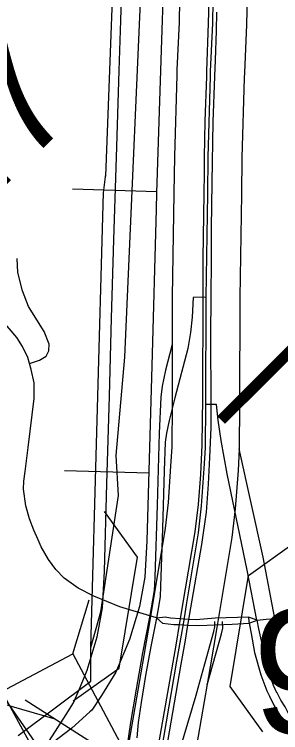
# Model space of a CAD drawing. Extents: x -157.2 to -99.3, y 12.2 to 46.2.
# Drawn here: x -147.245 to -147.009, y 35.316 to 35.956 of the extents above; entities that cross this region are included whole.
import ezdxf

# ---------------------------------------------------------------- set-up
doc = ezdxf.new("R2010")
doc.units = 0
for name, color, linetype in [('tdCoCityStreetMajor', 7, 'Continuous'), ('tdCoCityStreetMinor', 7, 'Continuous'), ('tdCoDivCarto', 7, 'Continuous'), ('tdCoPriCL', 7, 'Continuous'), ('tdCoPriDiv', 7, 'Continuous'), ('tdCoPriRamp', 7, 'Continuous'), ('tdCoRRCL', 7, 'Continuous'), ('tdCoStrucDivPri', 7, 'Continuous'), ('tdCoStrucNonDivPri', 7, 'Continuous'), ('tdCoStrucPriMaintName', 7, 'Continuous'), ('tdStHwyIntRefPost1', 7, 'Continuous'), ('tdStHwyPriRefPost1', 7, 'Continuous')]:
    doc.layers.add(name, color=color, linetype=linetype)

msp = doc.modelspace()

# ---------------------------------------------------------------- linework, layer by layer
at = {"layer": 'tdCoCityStreetMajor'}
msp.add_line((-147.11868, 35.4185), (-147.11889, 35.41856), dxfattribs=at)
for points in [[(-147.23577, 35.54895), (-147.23296, 35.57037), (-147.22778, 35.61402), (-147.22778, 35.62808), (-147.23024, 35.63991), (-147.23172, 35.64522), (-147.2332, 35.65052), (-147.23814, 35.66038), (-147.24307, 35.66827), (-147.26206, 35.69022), (-147.28844, 35.72129), (-147.32116, 35.75955)], [(-147.11889, 35.41856), (-147.15148, 35.42836), (-147.17476, 35.43794), (-147.18857, 35.44509), (-147.20115, 35.45397), (-147.20854, 35.46186), (-147.21496, 35.47074), (-147.22137, 35.48184), (-147.22415, 35.48802), (-147.22803, 35.49664), (-147.23172, 35.50675), (-147.23518, 35.51834), (-147.23715, 35.53338), (-147.2369, 35.54028), (-147.23577, 35.54895)], [(-147.02943, 35.41662), (-147.0373, 35.41924), (-147.0669, 35.41825), (-147.08367, 35.41677), (-147.09015, 35.41722), (-147.09427, 35.41751), (-147.09789, 35.4178), (-147.1066, 35.4185), (-147.11129, 35.41924), (-147.11868, 35.4185)], [(-147.11868, 35.4185), (-147.11351, 35.41406), (-147.10364, 35.41283), (-147.09876, 35.41261), (-147.09456, 35.41242)], [(-147.0373, 35.41924), (-147.03681, 35.41554), (-147.03651, 35.41387), (-147.03484, 35.40469), (-147.03188, 35.38792), (-147.02621, 35.36794), (-147.02078, 35.35364), (-147.01851, 35.34891)], [(-147.09456, 35.41242), (-147.09099, 35.41226), (-147.08145, 35.41184), (-147.06671, 35.41245), (-147.05185, 35.41307), (-147.03651, 35.41387), (-147.02943, 35.41662), (-147.02943, 35.41662)], [(-147.01192, 35.352), (-147.01485, 35.35839), (-147.01748, 35.3651), (-147.01971, 35.37194), (-147.02156, 35.37889), (-147.023, 35.38595), (-147.02793, 35.40888), (-147.02943, 35.41662)], [(-147.01851, 35.34891), (-147.01437, 35.34032), (-147.00623, 35.32676), (-146.99711, 35.31369), (-146.99119, 35.31147)], [(-146.99119, 35.31147), (-146.99291, 35.31936), (-146.99933, 35.32873), (-147.00475, 35.33934), (-147.00848, 35.34549), (-147.01185, 35.35185), (-147.01192, 35.352)]]:
    msp.add_lwpolyline(points, dxfattribs=at)
at = {"layer": 'tdCoCityStreetMinor'}
for points in [[(-147.23172, 35.64522), (-147.22307, 35.64825), (-147.21708, 35.65158), (-147.21464, 35.65647), (-147.21442, 35.66246), (-147.21886, 35.67379), (-147.23284, 35.69599), (-147.23795, 35.70976), (-147.24217, 35.72619), (-147.24281, 35.73873)], [(-147.02943, 35.41662), (-147.02152, 35.41751), (-147.00919, 35.41825), (-147.00275, 35.41814), (-146.99415, 35.418), (-146.96268, 35.41581)]]:
    msp.add_lwpolyline(points, dxfattribs=at)
at = {"layer": 'tdCoDivCarto'}
for points in [[(-147.07233, 35.96786), (-147.073, 35.94827)], [(-147.07233, 35.96786), (-147.073, 35.94827)], [(-147.06667, 35.91533), (-147.06571, 35.94143), (-147.06525, 35.95815)], [(-147.06667, 35.91533), (-147.06571, 35.94143), (-147.06525, 35.95815)], [(-147.073, 35.94827), (-147.07448, 35.90548)], [(-147.073, 35.94827), (-147.07448, 35.90548)], [(-147.06943, 35.80643), (-147.0687, 35.86041), (-147.06721, 35.90087), (-147.06667, 35.91533)], [(-147.06943, 35.80643), (-147.0687, 35.86041), (-147.06721, 35.90087), (-147.06667, 35.91533)], [(-147.07448, 35.90548), (-147.07464, 35.90088), (-147.07602, 35.86091), (-147.07647, 35.82891)], [(-147.07448, 35.90548), (-147.07464, 35.90088), (-147.07602, 35.86091), (-147.07647, 35.82891)], [(-147.07647, 35.82891), (-147.07668, 35.81429), (-147.07693, 35.79641)], [(-147.07647, 35.82891), (-147.07668, 35.81429), (-147.07693, 35.79641)], [(-147.0703, 35.71438), (-147.07022, 35.72725), (-147.06999, 35.76572), (-147.06943, 35.80643)], [(-147.0703, 35.71438), (-147.07022, 35.72725), (-147.06999, 35.76572), (-147.06943, 35.80643)], [(-147.07693, 35.79641), (-147.07775, 35.73859), (-147.07788, 35.7043)], [(-147.07693, 35.79641), (-147.07775, 35.73859), (-147.07788, 35.7043)], [(-147.0705, 35.61894), (-147.07063, 35.65991), (-147.0703, 35.71438)], [(-147.0705, 35.61894), (-147.07063, 35.65991), (-147.0703, 35.71438)], [(-147.07788, 35.7043), (-147.07824, 35.61455), (-147.07873, 35.57287), (-147.07997, 35.54624), (-147.08194, 35.51961), (-147.0849, 35.49519), (-147.09634, 35.42701), (-147.09789, 35.4178), (-147.09876, 35.41261), (-147.10151, 35.39623), (-147.10265, 35.3894), (-147.11868, 35.29815), (-147.12302, 35.27271)], [(-147.07788, 35.7043), (-147.07824, 35.61455), (-147.07873, 35.57287), (-147.07997, 35.54624), (-147.08194, 35.51961), (-147.0849, 35.49519), (-147.09634, 35.42701), (-147.09789, 35.4178), (-147.09876, 35.41261), (-147.10151, 35.39623), (-147.10265, 35.3894), (-147.11868, 35.29815), (-147.12302, 35.27271)], [(-147.11373, 35.28137), (-147.11038, 35.29995), (-147.09692, 35.37754), (-147.09362, 35.39686), (-147.09099, 35.41226), (-147.09015, 35.41722), (-147.08839, 35.42752), (-147.07875, 35.48399), (-147.07469, 35.51285), (-147.07276, 35.53764), (-147.07148, 35.56137), (-147.07041, 35.58809), (-147.0705, 35.61894)], [(-147.11373, 35.28137), (-147.11038, 35.29995), (-147.09692, 35.37754), (-147.09362, 35.39686), (-147.09099, 35.41226), (-147.09015, 35.41722), (-147.08839, 35.42752), (-147.07875, 35.48399), (-147.07469, 35.51285), (-147.07276, 35.53764), (-147.07148, 35.56137), (-147.07041, 35.58809), (-147.0705, 35.61894)]]:
    msp.add_lwpolyline(points, dxfattribs=at)
at = {"layer": 'tdCoPriCL'}
for points in [[(-147.07492, 35.70429), (-147.07345, 35.79635), (-147.07311, 35.82886), (-147.07107, 35.90088), (-147.07084, 35.90534), (-147.06899, 35.94812), (-147.06851, 35.96771), (-147.06777, 35.99865), (-147.06606, 36.06939), (-147.06564, 36.08666), (-147.06516, 36.10689), (-147.06467, 36.12509), (-147.06276, 36.16676)], [(-147.07492, 35.70429), (-147.08633, 35.70402), (-147.08725, 35.68631), (-147.08873, 35.67275), (-147.0912, 35.65845), (-147.10254, 35.61455), (-147.10772, 35.59433), (-147.11019, 35.58298), (-147.11117, 35.57509), (-147.11216, 35.54945), (-147.11364, 35.49815), (-147.11536, 35.44686), (-147.11586, 35.43749), (-147.11783, 35.42516), (-147.11906, 35.4185), (-147.124, 35.3931), (-147.12868, 35.3672), (-147.13263, 35.34328), (-147.13534, 35.32553), (-147.13657, 35.31172)], [(-147.0752, 35.6088), (-147.07492, 35.70429)], [(-147.11942, 35.27204), (-147.10077, 35.38013), (-147.09738, 35.39995), (-147.09483, 35.4149), (-147.09228, 35.43032), (-147.08171, 35.49435), (-147.07887, 35.51855), (-147.07647, 35.55174), (-147.07549, 35.56996), (-147.0752, 35.6088)], [(-147.02981, 35.41662), (-147.03842, 35.46116), (-147.05618, 35.54698), (-147.0616, 35.57657), (-147.06432, 35.59457), (-147.06554, 35.60861), (-147.0752, 35.6088)], [(-147.11942, 35.27204), (-147.10713, 35.26991), (-147.10501, 35.27793), (-147.08379, 35.34969), (-147.08183, 35.35635), (-147.0759, 35.37784), (-147.06802, 35.40641), (-147.06703, 35.41061), (-147.06718, 35.41529)]]:
    msp.add_lwpolyline(points, dxfattribs=at)
at = {"layer": 'tdCoPriDiv'}
for points in [[(-147.03607, 36.06867), (-147.039, 35.94711), (-147.04087, 35.90391), (-147.0411, 35.89967), (-147.04311, 35.82828), (-147.04346, 35.79596), (-147.04492, 35.704), (-147.0452, 35.60865), (-147.04549, 35.56904), (-147.04653, 35.54985), (-147.049, 35.51572), (-147.052, 35.49016), (-147.06524, 35.40993), (-147.0712, 35.37505), (-147.08984, 35.26703)], [(-147.0985, 35.96843), (-147.09897, 35.94913), (-147.10081, 35.90678), (-147.10105, 35.90208), (-147.1031, 35.82944), (-147.10345, 35.79675), (-147.10492, 35.70457), (-147.1052, 35.60896), (-147.10548, 35.57088), (-147.10641, 35.55364), (-147.10875, 35.52138), (-147.11142, 35.49854), (-147.12441, 35.41987), (-147.13034, 35.38521), (-147.149, 35.27704)]]:
    msp.add_lwpolyline(points, dxfattribs=at)
at = {"layer": 'tdCoPriRamp'}
for points in [[(-147.10504, 35.66221), (-147.11094, 35.63919), (-147.11402, 35.62501), (-147.11526, 35.61514), (-147.11649, 35.58308), (-147.11834, 35.51896), (-147.1205, 35.45485), (-147.12111, 35.44313), (-147.12358, 35.42772), (-147.12512, 35.4194)], [(-147.01374, 35.418), (-147.02432, 35.47273), (-147.04549, 35.56904)], [(-147.12512, 35.4194), (-147.13129, 35.38765), (-147.13714, 35.35528), (-147.14208, 35.32538), (-147.14547, 35.30318), (-147.14651, 35.29145)], [(-147.07117, 35.36858), (-147.06131, 35.40429), (-147.06008, 35.40953), (-147.06027, 35.41539)], [(-147.07395, 35.3591), (-147.07117, 35.36858)]]:
    msp.add_lwpolyline(points, dxfattribs=at)
at = {"layer": 'tdCoRRCL'}
for p, q in [((-147.11867, 35.79792), (-147.19363, 35.80028)), ((-147.12576, 35.54739), (-147.20073, 35.54957)), ((-147.24207, 35.31378), (-147.17738, 35.36222)), ((-147.21314, 35.28837), (-147.25439, 35.34761)), ((-147.17247, 35.30503), (-147.23571, 35.34535))]:
    msp.add_line(p, q, dxfattribs=at)
for points in [[(-147.17738, 35.36222), (-147.1774, 35.39215), (-147.16835, 35.42397), (-147.15279, 35.52755), (-147.15474, 35.5633), (-147.14714, 35.65091), (-147.12965, 36.04835), (-147.13509, 36.12866), (-147.12517, 36.19031), (-147.12664, 36.23898)], [(-147.16407, 35.812), (-147.15363, 36.08773), (-147.14589, 36.13429), (-147.1476, 36.22568)], [(-147.13185, 34.96943), (-147.18852, 35.21546), (-147.2018, 35.25265), (-147.32072, 35.47142), (-147.34746, 35.53224), (-147.37604, 35.59594), (-147.42794, 35.71311), (-147.45232, 35.76738), (-147.46385, 35.79464), (-147.47277, 35.81876), (-147.48116, 35.84235), (-147.48558, 35.8568), (-147.49007, 35.87145), (-147.49872, 35.90395), (-147.50711, 35.94196), (-147.52782, 36.04053)], [(-147.21422, 35.30931), (-147.19919, 35.33257), (-147.19275, 35.34295), (-147.18666, 35.35751), (-147.18058, 35.37206), (-147.17616, 35.38686), (-147.17175, 35.40165), (-147.16936, 35.41466), (-147.16698, 35.42766), (-147.16614, 35.44389), (-147.16531, 35.46012), (-147.16304, 35.53803), (-147.16077, 35.61594), (-147.15883, 35.68567), (-147.15688, 35.7554), (-147.15433, 35.83798), (-147.15218, 35.90611), (-147.15075, 35.9505), (-147.14896, 36.00836)], [(-147.11311, 35.97771), (-147.11454, 35.93333), (-147.11884, 35.79707), (-147.11924, 35.78262), (-147.12313, 35.64316), (-147.12767, 35.48734), (-147.12934, 35.45488), (-147.13411, 35.42887), (-147.14294, 35.39928), (-147.15511, 35.37017), (-147.16799, 35.34941), (-147.17658, 35.33652), (-147.17828, 35.33498), (-147.19424, 35.32054), (-147.22288, 35.29858), (-147.24106, 35.28897), (-147.24234, 35.28829), (-147.25223, 35.28307), (-147.30998, 35.25706), (-147.36513, 35.23118), (-147.6241, 35.10931), (-147.64735, 35.10048)], [(-147.1774, 35.39215), (-147.16612, 35.79715), (-147.16391, 35.81387)]]:
    msp.add_lwpolyline(points, dxfattribs=at)
at = {"layer": 'tdCoStrucDivPri'}
for points in [[(-147.19291, 35.34482), (-147.15227, 35.37394), (-147.13598, 35.4726), (-147.1651, 35.51325)], [(-147.02448, 35.31701), (-147.0536, 35.35765), (-147.03731, 35.45632), (-146.99667, 35.48544)], [(-147.20907, 35.32849), (-147.25711, 35.34235), (-147.30544, 35.42989), (-147.29158, 35.47793)]]:
    msp.add_lwpolyline(points, dxfattribs=at)
at = {"layer": 'tdCoStrucNonDivPri'}
msp.add_line((-147.19345, 35.38676), (-147.17884, 35.43458), dxfattribs=at)
msp.add_lwpolyline([(-147.38918, 35.28265), (-147.19345, 35.38676), (-147.14648, 35.29848), (-147.34221, 35.19436)], close=True, dxfattribs=at)

# ---------------------------------------------------------------- texts
at = {"layer": 'tdCoStrucPriMaintName'}
msp.add_text('97936S076', height=0.11, dxfattribs=at).set_placement((-147.03337, 35.31591))
at = {"layer": 'tdStHwyIntRefPost1'}
msp.add_text('‒‒147', height=0.1, rotation=45, dxfattribs=at).set_placement((-147.44673, 35.60986))
at = {"layer": 'tdStHwyPriRefPost1'}
msp.add_text('‒‒94', height=0.1, rotation=45, dxfattribs=at).set_placement((-147.03548, 35.56868))

doc.saveas('drawing.dxf')
